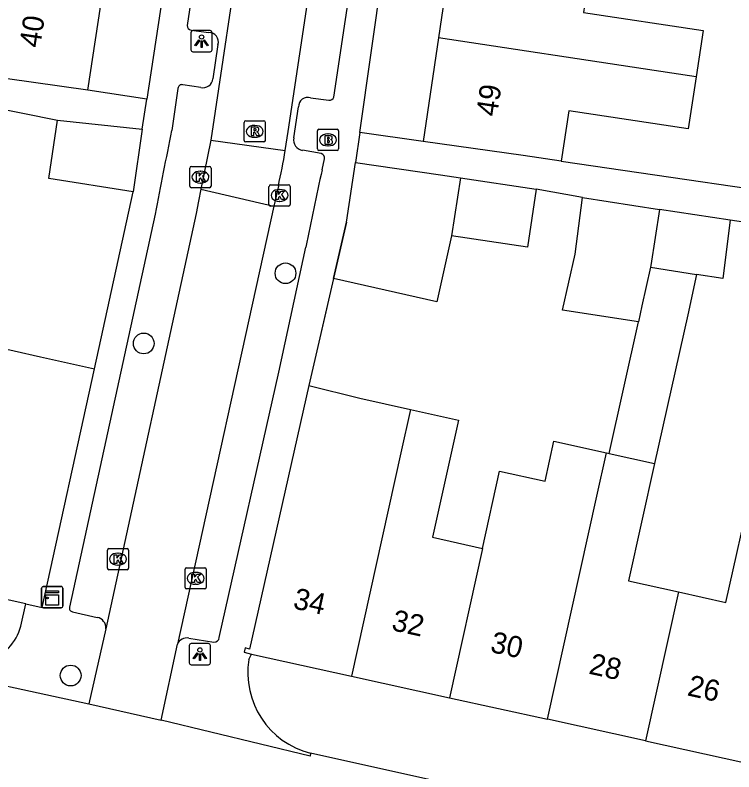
# Model space of a CAD drawing. Extents: x 162172 to 163187, y 382874 to 383684.
# Drawn here: x 163018.22 to 163052.13, y 383102.88 to 383138.59 of the extents above; entities that cross this region are included whole.
import ezdxf

# ---------------------------------------------------------------- set-up
doc = ezdxf.new("R2010")
doc.units = 0
for name, color, linetype in [('IMGEO_Boom', 7, 'Continuous'), ('IMGEO_Brandkraan', 7, 'Continuous'), ('IMGEO_Kast', 7, 'Continuous'), ('IMGEO_Kolk', 7, 'Continuous'), ('IMGEO_Lichtpunt', 7, 'Continuous'), ('IMGEO_Muur', 7, 'Continuous'), ('IMGEO_Pand', 7, 'Continuous'), ('IMGEO_Pand_nummerreeks', 7, 'Continuous'), ('IMGEO_Rijbaan_lokaal_open', 7, 'Continuous'), ('IMGEO_Rioolput', 7, 'Continuous'), ('IMGEO_Voetpad_open', 7, 'Continuous')]:
    doc.layers.add(name, color=color, linetype=linetype)

msp = doc.modelspace()

# ---------------------------------------------------------------- linework, layer by layer
at = {"layer": 'IMGEO_Boom'}
for centre in [(163030.975, 383126.407), (163024.288, 383123.097), (163020.84, 383107.43)]:
    msp.add_circle(centre, 0.489, dxfattribs=at)
at = {"layer": 'IMGEO_Brandkraan'}
for p, q in [((163032.479, 383132.274), (163032.479, 383133.126)), ((163032.554, 383133.2), (163033.406, 383133.2)), ((163033.48, 383133.126), (163033.48, 383132.274)), ((163032.967, 383132.98), (163032.992, 383132.98)), ((163032.99, 383132.42), (163032.965, 383132.42)), ((163033.406, 383132.2), (163032.554, 383132.2))]:
    msp.add_line(p, q, dxfattribs=at)
for points in [[(163032.479, 383132.274), (163032.479, 383133.126)], [(163032.554, 383133.2), (163033.406, 383133.2)], [(163033.48, 383133.126), (163033.48, 383132.274)], [(163032.827, 383132.9), (163032.827, 383132.5), (163033.04, 383132.5)], [(163033.058, 383132.9), (163032.827, 383132.9)], [(163033.006, 383132.819), (163032.952, 383132.819), (163032.952, 383132.743)], [(163032.952, 383132.743), (163033.005, 383132.743)], [(163033.014, 383132.667), (163032.952, 383132.667), (163032.952, 383132.586)], [(163032.952, 383132.586), (163033.014, 383132.586)], [(163033.406, 383132.2), (163032.554, 383132.2)]]:
    msp.add_lwpolyline(points, dxfattribs=at)
for centre, radius, start, end in [((163032.556, 383133.124), 0.0765, 91.552, 178.448), ((163032.556, 383133.124), 0.0765, 91.552, 178.448), ((163033.404, 383133.124), 0.0765, 1.552, 88.448), ((163033.404, 383133.124), 0.0765, 1.552, 88.448), ((163033.007, 383132.781), 0.0379, 267.8285, 90.9355), ((163033.015, 383132.626), 0.0404, 269.8759, 90.5077), ((163033.062, 383132.755), 0.145, 59.4692, 91.5367), ((163033.087, 383132.802), 0.0922, 285.5137, 58.1501), ((163033.092, 383132.61), 0.105, 301.3115, 78.989), ((163033.046, 383132.751), 0.251, 268.6676, 293.5347), ((163032.556, 383132.276), 0.0765, 181.552, 268.448), ((163032.556, 383132.276), 0.0765, 181.552, 268.448), ((163033.404, 383132.276), 0.0765, 271.552, 358.448), ((163033.404, 383132.276), 0.0765, 271.552, 358.448)]:
    msp.add_arc(centre, radius, start, end, dxfattribs=at)
for centre, major_axis, ratio, start_param, end_param in [((163032.966, 383132.7), (-0.387, 0.002), 0.722429, 4.712389, 7.853982), ((163032.991, 383132.7), (-0.39, 0.002), 0.717154, 1.570796, 4.712389)]:
    msp.add_ellipse(centre, major_axis=major_axis, ratio=ratio, start_param=start_param, end_param=end_param, dxfattribs=at)
at = {"layer": 'IMGEO_Kast'}
for p, q in [((163019.546, 383111.628), (163020.387, 383111.628)), ((163020.387, 383111.628), (163019.546, 383111.628)), ((163019.471, 383110.703), (163019.471, 383111.544)), ((163019.471, 383111.544), (163019.471, 383110.703)), ((163020.471, 383111.553), (163020.471, 383110.712)), ((163020.471, 383110.712), (163020.471, 383111.553)), ((163020.396, 383110.628), (163019.555, 383110.628)), ((163019.555, 383110.628), (163020.396, 383110.628))]:
    msp.add_line(p, q, dxfattribs=at)
for points in [[(163019.666, 383111.418), (163020.266, 383111.418), (163020.266, 383111.333), (163019.666, 383111.333), (163019.666, 383111.418)], [(163019.666, 383111.243), (163020.266, 383111.243), (163020.266, 383110.754), (163019.666, 383110.754), (163019.666, 383111.243)]]:
    msp.add_lwpolyline(points, dxfattribs=at)
msp.add_circle((163019.75, 383111.092), 0.0377, dxfattribs=at)
for centre, start, end in [((163019.549, 383111.55), 92.4484, 184.2845), ((163019.549, 383111.55), 92.4484, 184.2845), ((163020.393, 383111.55), 2.4484, 94.2845), ((163020.393, 383111.55), 2.4484, 94.2845), ((163019.549, 383110.706), 182.4484, 274.2845), ((163019.549, 383110.706), 182.4484, 274.2845), ((163020.393, 383110.706), 272.4484, 4.2845), ((163020.393, 383110.706), 272.4484, 4.2845)]:
    msp.add_arc(centre, 0.0779, start, end, dxfattribs=at)
at = {"layer": 'IMGEO_Kolk'}
for p, q in [((163026.462, 383130.52), (163026.462, 383131.372)), ((163026.537, 383131.446), (163027.389, 383131.446)), ((163026.95, 383131.226), (163026.975, 383131.226)), ((163027.463, 383131.372), (163027.463, 383130.52)), ((163026.973, 383130.666), (163026.948, 383130.666)), ((163030.272, 383130.582), (163031.124, 383130.582)), ((163027.389, 383130.446), (163026.537, 383130.446)), ((163030.197, 383129.656), (163030.197, 383130.508)), ((163030.685, 383130.362), (163030.71, 383130.362)), ((163031.198, 383130.508), (163031.198, 383129.656)), ((163030.708, 383129.802), (163030.683, 383129.802)), ((163031.124, 383129.582), (163030.272, 383129.582)), ((163022.648, 383113.421), (163023.5, 383113.421)), ((163022.573, 383112.495), (163022.573, 383113.347)), ((163023.061, 383113.201), (163023.086, 383113.201)), ((163023.574, 383113.347), (163023.574, 383112.495)), ((163023.5, 383112.421), (163022.648, 383112.421)), ((163023.084, 383112.641), (163023.059, 383112.641)), ((163026.236, 383111.589), (163026.236, 383112.441)), ((163026.311, 383112.515), (163027.163, 383112.515)), ((163027.237, 383112.441), (163027.237, 383111.589)), ((163026.724, 383112.295), (163026.749, 383112.295)), ((163026.747, 383111.735), (163026.722, 383111.735)), ((163027.163, 383111.515), (163026.311, 383111.515))]:
    msp.add_line(p, q, dxfattribs=at)
for points in [[(163026.462, 383130.52), (163026.462, 383131.372)], [(163026.537, 383131.446), (163027.389, 383131.446)], [(163027.463, 383131.372), (163027.463, 383130.52)], [(163026.783, 383131.146), (163026.906, 383131.146), (163026.906, 383130.995), (163027.036, 383131.146), (163027.2, 383131.146), (163027.054, 383130.995), (163027.207, 383130.746), (163027.055, 383130.746), (163026.97, 383130.91), (163026.906, 383130.843), (163026.906, 383130.746), (163026.783, 383130.746), (163026.783, 383131.146)], [(163030.272, 383130.582), (163031.124, 383130.582)], [(163027.389, 383130.446), (163026.537, 383130.446)], [(163030.197, 383129.656), (163030.197, 383130.508)], [(163030.518, 383130.282), (163030.641, 383130.282), (163030.641, 383130.131), (163030.771, 383130.282), (163030.935, 383130.282), (163030.789, 383130.131), (163030.942, 383129.882), (163030.79, 383129.882), (163030.705, 383130.046), (163030.641, 383129.979), (163030.641, 383129.882), (163030.518, 383129.882), (163030.518, 383130.282)], [(163031.198, 383130.508), (163031.198, 383129.656)], [(163031.124, 383129.582), (163030.272, 383129.582)], [(163022.648, 383113.421), (163023.5, 383113.421)], [(163022.573, 383112.495), (163022.573, 383113.347)], [(163022.894, 383113.121), (163023.017, 383113.121), (163023.017, 383112.97), (163023.147, 383113.121), (163023.311, 383113.121), (163023.165, 383112.97), (163023.318, 383112.721), (163023.166, 383112.721), (163023.081, 383112.885), (163023.017, 383112.818), (163023.017, 383112.721), (163022.894, 383112.721), (163022.894, 383113.121)], [(163023.574, 383113.347), (163023.574, 383112.495)], [(163023.5, 383112.421), (163022.648, 383112.421)], [(163026.236, 383111.589), (163026.236, 383112.441)], [(163026.311, 383112.515), (163027.163, 383112.515)], [(163027.237, 383112.441), (163027.237, 383111.589)], [(163026.557, 383112.215), (163026.68, 383112.215), (163026.68, 383112.064), (163026.81, 383112.215), (163026.974, 383112.215), (163026.828, 383112.064), (163026.981, 383111.815), (163026.829, 383111.815), (163026.744, 383111.979), (163026.68, 383111.912), (163026.68, 383111.815), (163026.557, 383111.815), (163026.557, 383112.215)], [(163027.163, 383111.515), (163026.311, 383111.515)]]:
    msp.add_lwpolyline(points, dxfattribs=at)
for centre, start, end in [((163026.539, 383131.37), 91.552, 178.448), ((163026.539, 383131.37), 91.552, 178.448), ((163027.387, 383131.37), 1.552, 88.448), ((163027.387, 383131.37), 1.552, 88.448), ((163026.539, 383130.522), 181.552, 268.448), ((163026.539, 383130.522), 181.552, 268.448), ((163027.387, 383130.522), 271.552, 358.448), ((163027.387, 383130.522), 271.552, 358.448), ((163030.274, 383130.506), 91.552, 178.448), ((163030.274, 383130.506), 91.552, 178.448), ((163031.122, 383130.506), 1.552, 88.448), ((163031.122, 383130.506), 1.552, 88.448), ((163030.274, 383129.658), 181.552, 268.448), ((163030.274, 383129.658), 181.552, 268.448), ((163031.122, 383129.658), 271.552, 358.448), ((163031.122, 383129.658), 271.552, 358.448), ((163022.65, 383113.345), 91.552, 178.448), ((163022.65, 383113.345), 91.552, 178.448), ((163023.498, 383113.345), 1.552, 88.448), ((163023.498, 383113.345), 1.552, 88.448), ((163022.65, 383112.497), 181.552, 268.448), ((163022.65, 383112.497), 181.552, 268.448), ((163023.498, 383112.497), 271.552, 358.448), ((163023.498, 383112.497), 271.552, 358.448), ((163026.313, 383112.439), 91.552, 178.448), ((163026.313, 383112.439), 91.552, 178.448), ((163027.161, 383112.439), 1.552, 88.448), ((163027.161, 383112.439), 1.552, 88.448), ((163026.313, 383111.591), 181.552, 268.448), ((163026.313, 383111.591), 181.552, 268.448), ((163027.161, 383111.591), 271.552, 358.448), ((163027.161, 383111.591), 271.552, 358.448)]:
    msp.add_arc(centre, 0.0765, start, end, dxfattribs=at)
for centre, major_axis, ratio, start_param, end_param in [((163026.949, 383130.946), (-0.387, 0.002), 0.722429, 4.712389, 7.853982), ((163026.974, 383130.946), (-0.39, 0.002), 0.717154, 1.570796, 4.712389), ((163030.684, 383130.082), (-0.387, 0.002), 0.722429, 4.712389, 7.853982), ((163030.709, 383130.082), (-0.39, 0.002), 0.717154, 1.570796, 4.712389), ((163023.06, 383112.921), (-0.387, 0.002), 0.722429, 4.712389, 7.853982), ((163023.085, 383112.921), (-0.39, 0.002), 0.717154, 1.570796, 4.712389), ((163026.723, 383112.015), (-0.387, 0.002), 0.722429, 4.712389, 7.853982), ((163026.748, 383112.015), (-0.39, 0.002), 0.717154, 1.570796, 4.712389)]:
    msp.add_ellipse(centre, major_axis=major_axis, ratio=ratio, start_param=start_param, end_param=end_param, dxfattribs=at)
at = {"layer": 'IMGEO_Lichtpunt'}
for p, q in [((163026.517, 383137.76), (163026.517, 383136.953)), ((163026.517, 383137.76), (163026.517, 383136.953)), ((163027.419, 383137.855), (163026.611, 383137.855)), ((163027.419, 383137.855), (163026.611, 383137.855)), ((163027.513, 383136.953), (163027.513, 383137.76)), ((163027.513, 383136.953), (163027.513, 383137.76)), ((163026.611, 383136.859), (163027.419, 383136.859)), ((163026.611, 383136.859), (163027.419, 383136.859)), ((163026.436, 383108.839), (163026.436, 383108.032)), ((163026.436, 383108.839), (163026.436, 383108.032)), ((163027.338, 383108.934), (163026.53, 383108.934)), ((163027.338, 383108.934), (163026.53, 383108.934)), ((163027.432, 383108.032), (163027.432, 383108.839)), ((163027.432, 383108.032), (163027.432, 383108.839)), ((163026.53, 383107.938), (163027.338, 383107.938)), ((163026.53, 383107.938), (163027.338, 383107.938))]:
    msp.add_line(p, q, dxfattribs=at)
for points in [[(163026.891, 383137.424), (163026.93, 383137.396), (163026.742, 383137.134), (163026.704, 383137.161), (163026.891, 383137.424)], [(163026.993, 383137.376), (163027.04, 383137.376), (163027.04, 383137.054), (163026.993, 383137.054), (163026.993, 383137.376)], [(163027.103, 383137.396), (163027.141, 383137.423), (163027.328, 383137.161), (163027.289, 383137.133), (163027.103, 383137.396)], [(163026.81, 383108.503), (163026.849, 383108.475), (163026.661, 383108.213), (163026.623, 383108.24), (163026.81, 383108.503)], [(163026.912, 383108.455), (163026.959, 383108.455), (163026.959, 383108.133), (163026.912, 383108.133), (163026.912, 383108.455)], [(163027.022, 383108.475), (163027.06, 383108.502), (163027.247, 383108.24), (163027.208, 383108.212), (163027.022, 383108.475)]]:
    msp.add_lwpolyline(points, dxfattribs=at)
for centre in [(163027.016, 383137.558), (163026.935, 383108.637)]:
    msp.add_circle(centre, 0.0994, dxfattribs=at)
for centre, start, end in [((163026.611, 383137.76), 90, 180), ((163026.611, 383137.76), 90, 180), ((163027.419, 383137.76), 0, 90), ((163027.419, 383137.76), 0, 90), ((163026.611, 383136.953), 180, 270), ((163026.611, 383136.953), 180, 270), ((163027.419, 383136.953), 270, 0), ((163027.419, 383136.953), 270, 360), ((163026.53, 383108.839), 90, 180), ((163026.53, 383108.839), 90, 180), ((163027.338, 383108.839), 0, 90), ((163027.338, 383108.839), 0, 90), ((163026.53, 383108.032), 180, 270), ((163026.53, 383108.032), 180, 270), ((163027.338, 383108.032), 270, 0), ((163027.338, 383108.032), 270, 360)]:
    msp.add_arc(centre, 0.0946, start, end, dxfattribs=at)
at = {"layer": 'IMGEO_Muur'}
for points in [[(163021.966, 383121.901), (163023.786, 383130.253)], [(163033.847, 383128.823), (163032.072, 383121.12)]]:
    msp.add_lwpolyline(points, dxfattribs=at)
at = {"layer": 'IMGEO_Pand'}
for points in [[(163038.89, 383142.22), (163038.189, 383137.51)], [(163045.418, 383141.237), (163045.037, 383138.705), (163050.673, 383137.856), (163050.346, 383135.679)], [(163021.653, 383135.053), (163022.37, 383139.819)], [(163038.189, 383137.51), (163037.462, 383132.63)], [(163050.346, 383135.679), (163048.359, 383135.978), (163038.189, 383137.51)], [(163021.653, 383135.053), (163016.505, 383135.765), (163014.686, 383136.04)], [(163050.346, 383135.679), (163049.976, 383133.218), (163044.339, 383134.068), (163043.983, 383131.701)], [(163023.786, 383130.253), (163019.809, 383130.877), (163020.226, 383133.633)], [(163020.226, 383133.633), (163024.221, 383133.207)], [(163024.221, 383133.207), (163023.786, 383130.253)], [(163043.983, 383131.701), (163042.188, 383131.971), (163037.462, 383132.63)], [(163033.233, 383126.158), (163033.847, 383128.823), (163034.275, 383131.629)], [(163034.275, 383131.629), (163038.285, 383131.057), (163039.228, 383130.915)], [(163039.228, 383130.915), (163038.812, 383128.181)], [(163039.228, 383130.915), (163042.797, 383130.377)], [(163042.797, 383130.377), (163042.384, 383127.642), (163038.812, 383128.181)], [(163047.622, 383124.122), (163044.042, 383124.672), (163044.637, 383127.317), (163044.981, 383129.981)], [(163044.981, 383129.981), (163048.617, 383129.423)], [(163048.617, 383129.423), (163048.214, 383126.768), (163048.197, 383126.69)], [(163051.953, 383128.911), (163048.617, 383129.423)], [(163051.953, 383128.911), (163051.599, 383126.167), (163050.37, 383126.356)], [(163038.812, 383128.181), (163038.11, 383125.06), (163033.233, 383126.158)], [(163048.197, 383126.69), (163047.788, 383124.865), (163047.622, 383124.122)], [(163048.197, 383126.69), (163050.37, 383126.356)], [(163050.37, 383126.356), (163049.947, 383124.452), (163048.389, 383117.431)], [(163046.242, 383117.906), (163047.622, 383124.122)], [(163016.039, 383122.074), (163016.681, 383121.931), (163016.924, 383123.028), (163019.425, 383122.469), (163021.966, 383121.901)], [(163018.734, 383110.811), (163019.497, 383110.642), (163021.966, 383121.901)], [(163032.072, 383121.12), (163029.271, 383108.675), (163029.069, 383108.732), (163029.019, 383108.524), (163029.377, 383108.445)], [(163032.072, 383121.12), (163034.487, 383120.513), (163036.871, 383119.984)], [(163036.871, 383119.984), (163036.418, 383117.937), (163034.087, 383107.405)], [(163036.871, 383119.984), (163039.136, 383119.482), (163037.909, 383113.95), (163040.271, 383113.426)], [(163040.271, 383113.426), (163041.077, 383117.068), (163043.222, 383116.593), (163043.641, 383118.483), (163046.121, 383117.933)], [(163049.522, 383111.376), (163051.755, 383110.881), (163052.984, 383116.412), (163053.364, 383118.123), (163055.75, 383117.593)], [(163043.34, 383105.363), (163045.669, 383115.89), (163046.121, 383117.933)], [(163046.121, 383117.933), (163046.242, 383117.906)], [(163046.242, 383117.906), (163048.389, 383117.431)], [(163048.389, 383117.431), (163047.161, 383111.899), (163049.522, 383111.376)], [(163040.271, 383113.426), (163038.713, 383106.384)], [(163018.734, 383110.811), (163013.791, 383111.904)], [(163049.522, 383111.376), (163047.965, 383104.342)], [(163029.377, 383108.445), (163034.087, 383107.405)], [(163034.087, 383107.405), (163038.713, 383106.384)], [(163038.713, 383106.384), (163043.34, 383105.363)], [(163047.965, 383104.342), (163043.34, 383105.363)], [(163047.965, 383104.342), (163052.592, 383103.321)]]:
    msp.add_lwpolyline(points, dxfattribs=at)
at = {"layer": 'IMGEO_Rijbaan_lokaal_open'}
for points in [[(163034.322, 383178.584), (163031.942, 383162.715), (163027.448, 383132.692)], [(163030.962, 383132.202), (163031.1, 383133.102), (163037.751, 383177.408), (163037.85, 383178.065)], [(163027.448, 383132.692), (163026.979, 383130.383)], [(163027.448, 383132.692), (163030.962, 383132.202)], [(163030.638, 383130.526), (163030.43, 383129.579)], [(163026.979, 383130.383), (163026.869, 383129.807), (163026.76, 383129.231), (163022.495, 383109.64)], [(163026.979, 383130.383), (163030.43, 383129.579)], [(163030.43, 383129.579), (163025.877, 383108.905)], [(163022.495, 383109.64), (163021.691, 383106.09)], [(163025.113, 383105.327), (163025.877, 383108.905)], [(163021.691, 383106.09), (163025.113, 383105.327)]]:
    msp.add_lwpolyline(points, dxfattribs=at)
msp.add_arc((162997.088, 383137.881), 34.347, 347.6348, 350.4826, dxfattribs=at)
at = {"layer": 'IMGEO_Rioolput'}
for p, q in [((163029.023, 383132.677), (163029.023, 383133.529)), ((163029.098, 383133.603), (163029.95, 383133.603)), ((163029.511, 383133.383), (163029.536, 383133.383)), ((163030.024, 383133.529), (163030.024, 383132.677)), ((163029.534, 383132.823), (163029.509, 383132.823)), ((163029.95, 383132.603), (163029.098, 383132.603))]:
    msp.add_line(p, q, dxfattribs=at)
for points in [[(163029.023, 383132.677), (163029.023, 383133.529)], [(163029.098, 383133.603), (163029.95, 383133.603)], [(163030.024, 383133.529), (163030.024, 383132.677)], [(163029.612, 383133.301), (163029.36, 383133.303), (163029.36, 383132.903)], [(163029.36, 383132.903), (163029.484, 383132.903), (163029.484, 383133.065), (163029.495, 383133.065)], [(163029.538, 383133.222), (163029.484, 383133.222), (163029.484, 383133.141)], [(163029.484, 383133.141), (163029.536, 383133.141)], [(163029.542, 383133.036), (163029.613, 383132.903), (163029.753, 383132.903), (163029.688, 383133.029)], [(163029.95, 383132.603), (163029.098, 383132.603)]]:
    msp.add_lwpolyline(points, dxfattribs=at)
for centre, radius, start, end in [((163029.1, 383133.527), 0.0765, 91.552, 178.448), ((163029.1, 383133.527), 0.0765, 91.552, 178.448), ((163029.948, 383133.527), 0.0765, 1.552, 88.448), ((163029.948, 383133.527), 0.0765, 1.552, 88.448), ((163029.494, 383133.012), 0.0533, 26.0293, 88.6989), ((163029.52, 383133.33), 0.19, 274.7715, 282.9687), ((163029.544, 383133.126), 0.0964, 77.0061, 93.1865), ((163029.558, 383133.183), 0.0378, 276.6634, 79.6772), ((163029.611, 383133.191), 0.109, 350.3612, 89.416), ((163029.609, 383133.191), 0.112, 277.5842, 350.9817), ((163029.593, 383132.976), 0.108, 29.5134, 73.7905), ((163029.1, 383132.679), 0.0765, 181.552, 268.448), ((163029.1, 383132.679), 0.0765, 181.552, 268.448), ((163029.948, 383132.679), 0.0765, 271.552, 358.448), ((163029.948, 383132.679), 0.0765, 271.552, 358.448)]:
    msp.add_arc(centre, radius, start, end, dxfattribs=at)
for centre, major_axis, ratio, start_param, end_param in [((163029.51, 383133.103), (-0.387, 0.002), 0.722429, 4.712389, 7.853982), ((163029.535, 383133.103), (-0.39, 0.002), 0.717154, 1.570796, 4.712389)]:
    msp.add_ellipse(centre, major_axis=major_axis, ratio=ratio, start_param=start_param, end_param=end_param, dxfattribs=at)
at = {"layer": 'IMGEO_Voetpad_open'}
for points in [[(163034.477, 383133.054), (163037.149, 383151.861), (163051.971, 383250), (163052.367, 383252.624), (163054.379, 383252.317)], [(163039.037, 383230.674), (163024.437, 383134.63)], [(163032.99, 383182.617), (163026.343, 383138.102)], [(163033.26, 383134.711), (163036.974, 383159.441)], [(163026.518, 383137.873), (163027.36, 383137.767)], [(163027.79, 383137.198), (163027.543, 383135.586)], [(163026.981, 383135.175), (163026.126, 383135.306)], [(163024.437, 383134.63), (163021.653, 383135.053)], [(163025.903, 383135.133), (163025.606, 383133.142)], [(163024.221, 383133.207), (163024.437, 383134.63)], [(163032.162, 383134.687), (163033.027, 383134.574)], [(163017.008, 383134.284), (163020.226, 383133.633)], [(163031.368, 383132.791), (163031.583, 383134.258)], [(163034.477, 383133.054), (163034.476, 383133.047), (163034.275, 383131.629)], [(163037.462, 383132.63), (163034.477, 383133.054)], [(163032.662, 383132.052), (163031.779, 383132.209)], [(163032.701, 383131.292), (163032.817, 383131.812)], [(163043.983, 383131.701), (163057.99, 383129.648), (163058.091, 383130.579)], [(163021.966, 383121.901), (163023.786, 383130.253)], [(163044.981, 383129.981), (163042.797, 383130.377)], [(163024.831, 383129.199), (163020.785, 383110.656)], [(163054.391, 383128.555), (163051.953, 383128.911)], [(163027.854, 383109.222), (163030.658, 383121.75), (163031.935, 383127.642)], [(163033.233, 383126.158), (163032.072, 383121.12)], [(163018.493, 383109.759), (163018.734, 383110.811)], [(163020.928, 383110.438), (163022.089, 383110.168)], [(163026.417, 383109.195), (163027.6, 383108.997)], [(163029.245, 383108.188), (163029.377, 383108.445)], [(163014.15, 383107.727), (163021.691, 383106.09)], [(163032.156, 383103.761), (163032.135, 383103.625), (163025.113, 383105.327)], [(163074.821, 383094.284), (163032.156, 383103.761)]]:
    msp.add_lwpolyline(points, dxfattribs=at)
for centre, radius, start, end in [((163026.563, 383138.089), 0.22, 176.5322, 258.2414), ((163027.37, 383137.328), 0.44, 342.8483, 91.3092), ((163027.09, 383135.615), 0.454, 256.0364, 356.3208), ((163026.088, 383135.125), 0.185, 78.1295, 177.478), ((163032.038, 383134.25), 0.455, 74.1332, 178.9387), ((163033.058, 383134.789), 0.217, 261.8704, 339.0392), ((163254.722, 383086.061), 233.904, 168.38804, 169.37239), ((163031.847, 383132.693), 0.489, 168.4081, 262.0503), ((163032.591, 383131.836), 0.227, 353.8638, 71.8476), ((163174.454, 383099.638), 145.244, 167.41211, 168.88336), ((163020.958, 383110.614), 0.178, 166.3338, 260.193), ((163022.013, 383109.689), 0.485, 354.1434, 80.9728), ((163016.052, 383110.45), 2.537, 290.3169, 344.1967), ((163026.32, 383108.728), 0.477, 78.2758, 158.1991), ((163027.609, 383109.243), 0.246, 267.9127, 355.1581), ((163033.129, 383107.572), 3.933, 170.9822, 255.6721)]:
    msp.add_arc(centre, radius, start, end, dxfattribs=at)

# ---------------------------------------------------------------- texts
at = {"layer": 'IMGEO_Pand_nummerreeks'}
for s, rotation, p in [('40', 81.4495, (163019.4, 383137.015)), ('49', 81.5287, (163040.948, 383133.77)), ('34', 347.5526, (163031.288, 383110.604)), ('32', 347.5526, (163035.934, 383109.579)), ('30', 347.5526, (163040.59, 383108.55)), ('28', 347.5554, (163045.24, 383107.524)), ('26', 347.5526, (163049.886, 383106.499))]:
    msp.add_text(s, height=1, rotation=rotation, dxfattribs=at).set_placement(p)

doc.saveas('drawing.dxf')
